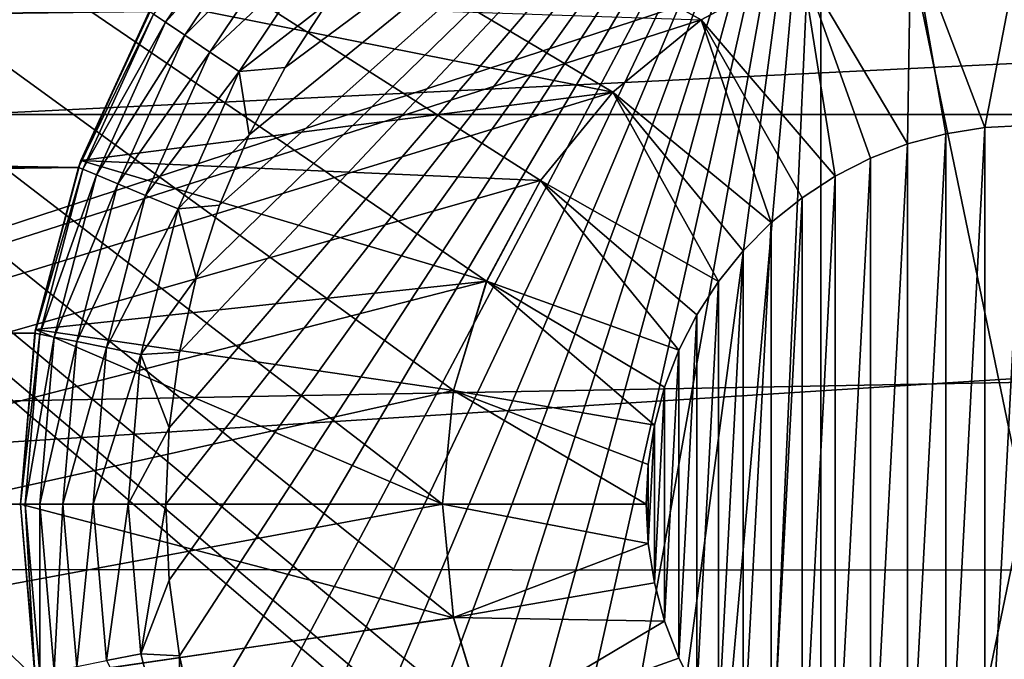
# Model space of a CAD drawing. Header units: millimetres. Extents: x -100 to 100, y -64 to 136.
# Tile 336 of 530: x 19.05 to 22.43, y 24.47 to 26.66. Entities that reach past the tile are written whole.
import ezdxf

# ---------------------------------------------------------------- set-up
doc = ezdxf.new("R2010")
doc.units = ezdxf.units.MM
doc.header["$LTSCALE"] = 159.143519
for name, color, linetype in [('120', 7, 'CONTINUOUS'), ('130', 7, 'CONTINUOUS'), ('325', 7, 'CONTINUOUS'), ('326', 7, 'CONTINUOUS'), ('327', 7, 'CONTINUOUS'), ('328', 7, 'CONTINUOUS'), ('329', 7, 'CONTINUOUS'), ('330', 7, 'CONTINUOUS'), ('331', 7, 'CONTINUOUS'), ('332', 7, 'CONTINUOUS'), ('335', 7, 'CONTINUOUS'), ('336', 7, 'CONTINUOUS'), ('337', 7, 'CONTINUOUS'), ('397', 7, 'CONTINUOUS'), ('407', 7, 'CONTINUOUS'), ('412', 7, 'CONTINUOUS'), ('420', 7, 'CONTINUOUS'), ('421', 7, 'CONTINUOUS'), ('423', 7, 'CONTINUOUS'), ('424', 7, 'CONTINUOUS'), ('426', 7, 'CONTINUOUS'), ('437', 7, 'CONTINUOUS')]:
    doc.layers.add(name, color=color, linetype=linetype)

msp = doc.modelspace()

# ---------------------------------------------------------------- linework, layer by layer
at = {"layer": '120', "color": 7, "linetype": 'CONTINUOUS', "true_color": 0x8c979c}
for points in [[(10.3131, 32.7757, 3.0653), (10.3131, 23.1114, 3.0653), (21.7344, 26.8477, 2.6664), (10.3131, 32.7757, 3.0653)], [(21.7344, 26.8477, 2.6664), (10.3131, 23.1114, 3.0653), (21.3886, 26.6627, 2.6785), (21.7344, 26.8477, 2.6664)], [(21.3886, 26.6627, 2.6785), (10.3131, 23.1114, 3.0653), (21.0855, 26.4139, 2.6891), (21.3886, 26.6627, 2.6785)], [(21.0855, 26.4139, 2.6891), (10.3131, 23.1114, 3.0653), (20.8369, 26.1108, 2.6978), (21.0855, 26.4139, 2.6891)], [(20.8369, 26.1108, 2.6978), (10.3131, 23.1114, 3.0653), (20.6521, 25.7651, 2.7042), (20.8369, 26.1108, 2.6978)], [(20.6521, 25.7651, 2.7042), (10.3131, 23.1114, 3.0653), (20.5384, 25.39, 2.7082), (20.6521, 25.7651, 2.7042)], [(10.3131, 23.1114, 3.0653), (20.5, 25, 2.7095), (20.5384, 25.39, 2.7082), (10.3131, 23.1114, 3.0653)], [(20.5, 25, 2.7095), (10.3131, 23.1114, 3.0653), (20.5384, 24.61, 2.7082), (20.5, 25, 2.7095)], [(20.5384, 24.61, 2.7082), (10.3131, 23.1114, 3.0653), (20.6521, 24.2349, 2.7042), (20.5384, 24.61, 2.7082)]]:
    msp.add_3dface(points, dxfattribs=at)
at = {"layer": '130', "color": 7, "linetype": 'CONTINUOUS', "true_color": 0x8c979c}
for points in [[(21.6749, 21.9306, -2.6685), (21.3863, 21.8007, -2.6786), (10.4302, 32.7271, -3.0612), (21.6749, 21.9306, -2.6685)], [(21.6749, 21.9306, -2.6685), (10.4302, 32.7271, -3.0612), (21.0855, 23.5861, -2.6891), (21.6749, 21.9306, -2.6685)], [(21.3863, 21.8007, -2.6786), (21.1033, 21.652, -2.6885), (10.4302, 32.7271, -3.0612), (21.3863, 21.8007, -2.6786)], [(21.1033, 21.652, -2.6885), (20.8276, 21.4846, -2.6981), (10.4302, 32.7271, -3.0612), (21.1033, 21.652, -2.6885)], [(20.8276, 21.4846, -2.6981), (20.5606, 21.2993, -2.7074), (10.4302, 32.7271, -3.0612), (20.8276, 21.4846, -2.6981)], [(20.5606, 21.2993, -2.7074), (20.3037, 21.0967, -2.7164), (10.4302, 32.7271, -3.0612), (20.5606, 21.2993, -2.7074)], [(20.3037, 21.0967, -2.7164), (20.0582, 20.8776, -2.725), (10.4302, 32.7271, -3.0612), (20.3037, 21.0967, -2.7164)], [(20.0582, 20.8776, -2.725), (19.8256, 20.6428, -2.7331), (10.4302, 32.7271, -3.0612), (20.0582, 20.8776, -2.725)], [(19.8256, 20.6428, -2.7331), (19.607, 20.3935, -2.7407), (10.4302, 32.7271, -3.0612), (19.8256, 20.6428, -2.7331)], [(19.607, 20.3935, -2.7407), (19.4035, 20.1307, -2.7478), (10.4302, 32.7271, -3.0612), (19.607, 20.3935, -2.7407)], [(19.4035, 20.1307, -2.7478), (19.297, 19.9788, -2.7515), (10.4302, 32.7271, -3.0612), (19.4035, 20.1307, -2.7478)], [(19.297, 19.9788, -2.7515), (19.2161, 19.8555, -2.7544), (10.4302, 32.7271, -3.0612), (19.297, 19.9788, -2.7515)], [(19.2161, 19.8555, -2.7544), (19.0453, 19.5693, -2.7603), (10.4302, 32.7271, -3.0612), (19.2161, 19.8555, -2.7544)], [(20.5, 25, -2.7095), (10.4302, 32.7271, -3.0612), (20.5384, 25.39, -2.7082), (20.5, 25, -2.7095)], [(10.4302, 32.7271, -3.0612), (20.5, 25, -2.7095), (20.5384, 24.61, -2.7082), (10.4302, 32.7271, -3.0612)], [(20.5384, 25.39, -2.7082), (10.4302, 32.7271, -3.0612), (20.6521, 25.7651, -2.7042), (20.5384, 25.39, -2.7082)], [(20.6521, 25.7651, -2.7042), (10.4302, 32.7271, -3.0612), (20.8369, 26.1108, -2.6978), (20.6521, 25.7651, -2.7042)], [(20.8369, 26.1108, -2.6978), (10.4302, 32.7271, -3.0612), (21.0855, 26.4139, -2.6891), (20.8369, 26.1108, -2.6978)], [(21.0855, 26.4139, -2.6891), (10.4302, 32.7271, -3.0612), (21.3886, 26.6627, -2.6785), (21.0855, 26.4139, -2.6891)], [(21.3886, 26.6627, -2.6785), (10.4302, 32.7271, -3.0612), (21.7344, 26.8477, -2.6664), (21.3886, 26.6627, -2.6785)], [(21.0855, 23.5861, -2.6891), (10.4302, 32.7271, -3.0612), (20.8369, 23.8892, -2.6978), (21.0855, 23.5861, -2.6891)], [(20.8369, 23.8892, -2.6978), (10.4302, 32.7271, -3.0612), (20.6521, 24.2349, -2.7042), (20.8369, 23.8892, -2.6978)], [(20.6521, 24.2349, -2.7042), (10.4302, 32.7271, -3.0612), (20.5384, 24.61, -2.7082), (20.6521, 24.2349, -2.7042)]]:
    msp.add_3dface(points, dxfattribs=at)
at = {"layer": '325', "linetype": 'CONTINUOUS'}
for points in [[(22.3641, 23.7071, -15), (22.2297, 23.7284, -15), (22.3641, 26.2929, -15), (22.3641, 23.7071, -15)], [(22.3641, 26.2929, -15), (22.2297, 23.7284, -15), (22.2297, 26.2716, -15), (22.3641, 26.2929, -15)], [(22.5, 23.7, -15), (22.3641, 23.7071, -15), (22.5, 26.3, -15), (22.5, 23.7, -15)], [(22.5, 26.3, -15), (22.3641, 23.7071, -15), (22.3641, 26.2929, -15), (22.5, 26.3, -15)], [(22.2297, 23.7284, -15), (22.0983, 23.7637, -15), (22.2297, 26.2716, -15), (22.2297, 23.7284, -15)], [(22.2297, 26.2716, -15), (22.0983, 23.7637, -15), (22.0983, 26.2363, -15), (22.2297, 26.2716, -15)], [(22.0983, 23.7637, -15), (21.9712, 23.8124, -15), (22.0983, 26.2363, -15), (22.0983, 23.7637, -15)], [(22.0983, 26.2363, -15), (21.9712, 23.8124, -15), (21.9712, 26.1876, -15), (22.0983, 26.2363, -15)], [(21.9712, 23.8124, -15), (21.8501, 23.8742, -15), (21.9712, 26.1876, -15), (21.9712, 23.8124, -15)], [(21.9712, 26.1876, -15), (21.8501, 23.8742, -15), (21.8501, 26.1258, -15), (21.9712, 26.1876, -15)], [(21.8501, 23.8742, -15), (21.7359, 23.9483, -15), (21.8501, 26.1258, -15), (21.8501, 23.8742, -15)], [(21.8501, 26.1258, -15), (21.7359, 23.9483, -15), (21.7359, 26.0517, -15), (21.8501, 26.1258, -15)], [(21.7359, 23.9483, -15), (21.6302, 24.0339, -15), (21.7359, 26.0517, -15), (21.7359, 23.9483, -15)], [(21.7359, 26.0517, -15), (21.6302, 24.0339, -15), (21.6302, 25.9661, -15), (21.7359, 26.0517, -15)], [(21.6302, 24.0339, -15), (21.5339, 24.1302, -15), (21.6302, 25.9661, -15), (21.6302, 24.0339, -15)], [(21.6302, 25.9661, -15), (21.5339, 24.1302, -15), (21.5339, 25.8698, -15), (21.6302, 25.9661, -15)], [(21.5339, 24.1302, -15), (21.4483, 24.2359, -15), (21.5339, 25.8698, -15), (21.5339, 24.1302, -15)], [(21.5339, 25.8698, -15), (21.4483, 24.2359, -15), (21.4483, 25.7641, -15), (21.5339, 25.8698, -15)], [(21.4483, 24.2359, -15), (21.3742, 24.3501, -15), (21.4483, 25.7641, -15), (21.4483, 24.2359, -15)], [(21.4483, 25.7641, -15), (21.3742, 24.3501, -15), (21.3742, 25.6499, -15), (21.4483, 25.7641, -15)], [(21.3742, 24.3501, -15), (21.3124, 24.4712, -15), (21.3742, 25.6499, -15), (21.3742, 24.3501, -15)], [(21.3742, 25.6499, -15), (21.3124, 24.4712, -15), (21.3124, 25.5288, -15), (21.3742, 25.6499, -15)], [(21.3124, 24.4712, -15), (21.2637, 24.5983, -15), (21.3124, 25.5288, -15), (21.3124, 24.4712, -15)], [(21.3124, 25.5288, -15), (21.2637, 24.5983, -15), (21.2637, 25.4017, -15), (21.3124, 25.5288, -15)], [(21.2637, 24.5983, -15), (21.2284, 24.7297, -15), (21.2637, 25.4017, -15), (21.2637, 24.5983, -15)], [(21.2637, 25.4017, -15), (21.2284, 24.7297, -15), (21.2284, 25.2703, -15), (21.2637, 25.4017, -15)], [(21.2284, 24.7297, -15), (21.2071, 24.8641, -15), (21.2284, 25.2703, -15), (21.2284, 24.7297, -15)], [(21.2284, 25.2703, -15), (21.2071, 24.8641, -15), (21.2071, 25.1359, -15), (21.2284, 25.2703, -15)], [(21.2071, 24.8641, -15), (21.2, 25, -15), (21.2071, 25.1359, -15), (21.2071, 24.8641, -15)]]:
    msp.add_3dface(points, dxfattribs=at)
at = {"layer": '326', "linetype": 'CONTINUOUS'}
for points in [[(21.7344, 26.8477, 2.6664), (21.3886, 26.6627, 2.6785), (21.389, 26.663, 35), (21.7344, 26.8477, 2.6664)], [(21.3886, 26.6627, 2.6785), (21.0855, 26.4139, 2.6891), (21.0858, 26.4142, 35), (21.3886, 26.6627, 2.6785)], [(21.389, 26.663, 35), (21.3886, 26.6627, 2.6785), (21.0858, 26.4142, 35), (21.389, 26.663, 35)], [(21.0855, 26.4139, 2.6891), (20.8369, 26.1108, 2.6978), (20.837, 26.111, 35), (21.0855, 26.4139, 2.6891)], [(21.0858, 26.4142, 35), (21.0855, 26.4139, 2.6891), (20.837, 26.111, 35), (21.0858, 26.4142, 35)], [(20.8369, 26.1108, 2.6978), (20.6521, 25.7651, 2.7042), (20.6522, 25.7654, 35), (20.8369, 26.1108, 2.6978)], [(20.837, 26.111, 35), (20.8369, 26.1108, 2.6978), (20.6522, 25.7654, 35), (20.837, 26.111, 35)], [(20.6521, 25.7651, 2.7042), (20.5384, 25.39, 2.7082), (20.5385, 25.3903, 35), (20.6521, 25.7651, 2.7042)], [(20.6522, 25.7654, 35), (20.6521, 25.7651, 2.7042), (20.5385, 25.3903, 35), (20.6522, 25.7654, 35)], [(20.5384, 25.39, 2.7082), (20.5, 25, 2.7095), (20.5385, 25.3903, 35), (20.5384, 25.39, 2.7082)], [(20.5385, 25.3903, 35), (20.5, 25, 2.7095), (20.5, 25, 35), (20.5385, 25.3903, 35)]]:
    msp.add_3dface(points, dxfattribs=at)
at = {"layer": '327', "linetype": 'CONTINUOUS'}
for points in [[(20.5, 25, 2.7095), (20.5384, 24.61, 2.7082), (20.5, 25, 35), (20.5, 25, 2.7095)], [(20.5, 25, 35), (20.5384, 24.61, 2.7082), (20.5385, 24.6097, 35), (20.5, 25, 35)], [(20.5384, 24.61, 2.7082), (20.6521, 24.2349, 2.7042), (20.5385, 24.6097, 35), (20.5384, 24.61, 2.7082)], [(20.5385, 24.6097, 35), (20.6521, 24.2349, 2.7042), (20.6522, 24.2346, 35), (20.5385, 24.6097, 35)]]:
    msp.add_3dface(points, dxfattribs=at)
at = {"layer": '328', "linetype": 'CONTINUOUS'}
for points in [[(22.5, 27, -14.5958), (22.3641, 26.2929, -15), (22.1098, 26.9616, -14.5958), (22.5, 27, -14.5958)], [(22.5, 26.3, -15), (22.3641, 26.2929, -15), (22.5, 27, -14.5958), (22.5, 26.3, -15)], [(22.1098, 26.9616, -14.5958), (22.0983, 26.2363, -15), (21.7346, 26.8477, -14.5958), (22.1098, 26.9616, -14.5958)], [(22.2297, 26.2716, -15), (22.0983, 26.2363, -15), (22.1098, 26.9616, -14.5958), (22.2297, 26.2716, -15)], [(22.3641, 26.2929, -15), (22.2297, 26.2716, -15), (22.1098, 26.9616, -14.5958), (22.3641, 26.2929, -15)], [(21.7346, 26.8477, -14.5958), (21.8501, 26.1258, -15), (21.3888, 26.6629, -14.5958), (21.7346, 26.8477, -14.5958)], [(22.0983, 26.2363, -15), (21.9712, 26.1876, -15), (21.7346, 26.8477, -14.5958), (22.0983, 26.2363, -15)], [(21.9712, 26.1876, -15), (21.8501, 26.1258, -15), (21.7346, 26.8477, -14.5958), (21.9712, 26.1876, -15)], [(21.3888, 26.6629, -14.5958), (21.6302, 25.9661, -15), (21.0858, 26.4142, -14.5958), (21.3888, 26.6629, -14.5958)], [(21.8501, 26.1258, -15), (21.7359, 26.0517, -15), (21.3888, 26.6629, -14.5958), (21.8501, 26.1258, -15)], [(21.7359, 26.0517, -15), (21.6302, 25.9661, -15), (21.3888, 26.6629, -14.5958), (21.7359, 26.0517, -15)], [(21.0858, 26.4142, -14.5958), (21.4483, 25.7641, -15), (20.8371, 26.1112, -14.5958), (21.0858, 26.4142, -14.5958)], [(21.6302, 25.9661, -15), (21.5339, 25.8698, -15), (21.0858, 26.4142, -14.5958), (21.6302, 25.9661, -15)], [(21.5339, 25.8698, -15), (21.4483, 25.7641, -15), (21.0858, 26.4142, -14.5958), (21.5339, 25.8698, -15)], [(20.8371, 26.1112, -14.5958), (21.3124, 25.5288, -15), (20.6523, 25.7654, -14.5958), (20.8371, 26.1112, -14.5958)], [(21.4483, 25.7641, -15), (21.3742, 25.6499, -15), (20.8371, 26.1112, -14.5958), (21.4483, 25.7641, -15)], [(21.3742, 25.6499, -15), (21.3124, 25.5288, -15), (20.8371, 26.1112, -14.5958), (21.3742, 25.6499, -15)], [(20.6523, 25.7654, -14.5958), (21.2284, 25.2703, -15), (20.5384, 25.3902, -14.5958), (20.6523, 25.7654, -14.5958)], [(21.3124, 25.5288, -15), (21.2637, 25.4017, -15), (20.6523, 25.7654, -14.5958), (21.3124, 25.5288, -15)], [(21.2637, 25.4017, -15), (21.2284, 25.2703, -15), (20.6523, 25.7654, -14.5958), (21.2637, 25.4017, -15)], [(20.5384, 25.3902, -14.5958), (21.2, 25, -15), (20.5, 25, -14.5959), (20.5384, 25.3902, -14.5958)], [(21.2071, 25.1359, -15), (21.2, 25, -15), (20.5384, 25.3902, -14.5958), (21.2071, 25.1359, -15)], [(21.2284, 25.2703, -15), (21.2071, 25.1359, -15), (20.5384, 25.3902, -14.5958), (21.2284, 25.2703, -15)]]:
    msp.add_3dface(points, dxfattribs=at)
at = {"layer": '329', "linetype": 'CONTINUOUS'}
for points in [[(21.2, 25, -15), (21.2071, 24.8641, -15), (20.5, 25, -14.5959), (21.2, 25, -15)], [(20.5, 25, -14.5959), (21.2071, 24.8641, -15), (20.5384, 24.6098, -14.5958), (20.5, 25, -14.5959)], [(21.2071, 24.8641, -15), (21.2284, 24.7297, -15), (20.5384, 24.6098, -14.5958), (21.2071, 24.8641, -15)], [(21.2284, 24.7297, -15), (21.2637, 24.5983, -15), (20.5384, 24.6098, -14.5958), (21.2284, 24.7297, -15)], [(20.5384, 24.6098, -14.5958), (21.2637, 24.5983, -15), (20.6523, 24.2346, -14.5958), (20.5384, 24.6098, -14.5958)], [(21.2637, 24.5983, -15), (21.3124, 24.4712, -15), (20.6523, 24.2346, -14.5958), (21.2637, 24.5983, -15)], [(21.3124, 24.4712, -15), (21.3742, 24.3501, -15), (20.6523, 24.2346, -14.5958), (21.3124, 24.4712, -15)]]:
    msp.add_3dface(points, dxfattribs=at)
at = {"layer": '330', "linetype": 'CONTINUOUS'}
for points in [[(19.5122, 26.7249, 35), (21.0858, 26.4142, 35), (19.2581, 26.18, 35), (19.5122, 26.7249, 35)], [(21.389, 26.663, 35), (21.0858, 26.4142, 35), (19.5122, 26.7249, 35), (21.389, 26.663, 35)], [(21.0858, 26.4142, 35), (20.837, 26.111, 35), (19.2581, 26.18, 35), (21.0858, 26.4142, 35)], [(19.2581, 26.18, 35), (20.6522, 25.7654, 35), (19.1024, 25.5992, 35), (19.2581, 26.18, 35)], [(20.837, 26.111, 35), (20.6522, 25.7654, 35), (19.2581, 26.18, 35), (20.837, 26.111, 35)], [(20.6522, 25.7654, 35), (20.5385, 25.3903, 35), (19.1024, 25.5992, 35), (20.6522, 25.7654, 35)], [(20.5, 25, 35), (19.05, 25, 35), (19.1024, 25.5992, 35), (20.5, 25, 35)], [(20.5385, 25.3903, 35), (20.5, 25, 35), (19.1024, 25.5992, 35), (20.5385, 25.3903, 35)], [(20.5, 25, 35), (20.5385, 24.6097, 35), (19.05, 25, 35), (20.5, 25, 35)], [(19.05, 25, 35), (20.5385, 24.6097, 35), (19.1024, 24.4008, 35), (19.05, 25, 35)], [(20.5385, 24.6097, 35), (20.6522, 24.2346, 35), (19.1024, 24.4008, 35), (20.5385, 24.6097, 35)]]:
    msp.add_3dface(points, dxfattribs=at)
at = {"layer": '331', "linetype": 'CONTINUOUS'}
for points in [[(19.5122, 26.7249, 35), (19.2581, 26.18, 35), (19.4931, 26.6915, 36.7), (19.5122, 26.7249, 35)], [(19.4931, 26.6915, 36.7), (19.2581, 26.18, 35), (19.2494, 26.1558, 36.7), (19.4931, 26.6915, 36.7)], [(19.2494, 26.1558, 36.7), (19.1024, 25.5992, 35), (19.1002, 25.5864, 36.7), (19.2494, 26.1558, 36.7)], [(19.2581, 26.18, 35), (19.1024, 25.5992, 35), (19.2494, 26.1558, 36.7), (19.2581, 26.18, 35)], [(19.1024, 25.5992, 35), (19.05, 25, 35), (19.1002, 25.5864, 36.7), (19.1024, 25.5992, 35)], [(19.05, 25, 35), (19.05, 25, 36.7), (19.1002, 25.5864, 36.7), (19.05, 25, 35)]]:
    msp.add_3dface(points, dxfattribs=at)
at = {"layer": '332', "linetype": 'CONTINUOUS'}
for points in [[(19.5616, 24.7382, 37.3), (21.8, 27.8657, 37.3), (19.55, 25, 37.3), (19.5616, 24.7382, 37.3)], [(19.55, 25, 37.3), (21.8, 27.8657, 37.3), (19.5616, 25.2618, 37.3), (19.55, 25, 37.3)], [(19.5965, 24.4785, 37.3), (21.8, 27.8657, 37.3), (19.5616, 24.7382, 37.3), (19.5965, 24.4785, 37.3)], [(19.5616, 25.2618, 37.3), (21.8, 27.8657, 37.3), (19.5965, 25.5215, 37.3), (19.5616, 25.2618, 37.3)], [(19.6542, 24.2229, 37.3), (21.8, 27.8657, 37.3), (19.5965, 24.4785, 37.3), (19.6542, 24.2229, 37.3)], [(19.5965, 25.5215, 37.3), (21.8, 27.8657, 37.3), (19.6542, 25.7771, 37.3), (19.5965, 25.5215, 37.3)], [(19.7344, 23.9735, 37.3), (21.8, 27.8657, 37.3), (19.6542, 24.2229, 37.3), (19.7344, 23.9735, 37.3)], [(19.6542, 25.7771, 37.3), (21.8, 27.8657, 37.3), (19.7344, 26.0265, 37.3), (19.6542, 25.7771, 37.3)], [(19.8364, 23.7321, 37.3), (21.8, 27.8657, 37.3), (19.7344, 23.9735, 37.3), (19.8364, 23.7321, 37.3)], [(19.7344, 26.0265, 37.3), (21.8, 27.8657, 37.3), (19.8364, 26.2679, 37.3), (19.7344, 26.0265, 37.3)], [(19.9594, 23.5007, 37.3), (21.8, 27.8657, 37.3), (19.8364, 23.7321, 37.3), (19.9594, 23.5007, 37.3)], [(19.8364, 26.2679, 37.3), (21.8, 27.8657, 37.3), (19.9594, 26.4993, 37.3), (19.8364, 26.2679, 37.3)], [(20.1025, 23.2811, 37.3), (21.8, 27.8657, 37.3), (19.9594, 23.5007, 37.3), (20.1025, 23.2811, 37.3)], [(19.9594, 26.4993, 37.3), (21.8, 27.8657, 37.3), (20.1025, 26.7189, 37.3), (19.9594, 26.4993, 37.3)], [(20.2645, 23.0752, 37.3), (21.8, 27.8657, 37.3), (20.1025, 23.2811, 37.3), (20.2645, 23.0752, 37.3)], [(20.444, 22.8845, 37.3), (21.8, 27.8657, 37.3), (20.2645, 23.0752, 37.3), (20.444, 22.8845, 37.3)], [(20.6397, 22.7105, 37.3), (21.8, 27.8657, 37.3), (20.444, 22.8845, 37.3), (20.6397, 22.7105, 37.3)], [(20.8504, 22.5544, 37.3), (21.8, 27.8657, 37.3), (20.6397, 22.7105, 37.3), (20.8504, 22.5544, 37.3)], [(21.0741, 22.4175, 37.3), (21.8, 27.8657, 37.3), (20.8504, 22.5544, 37.3), (21.0741, 22.4175, 37.3)], [(21.3087, 22.3012, 37.3), (21.8, 27.8657, 37.3), (21.0741, 22.4175, 37.3), (21.3087, 22.3012, 37.3)], [(21.5516, 22.2066, 37.3), (21.8, 27.8657, 37.3), (21.3087, 22.3012, 37.3), (21.5516, 22.2066, 37.3)], [(21.8, 22.1343, 37.3), (21.8, 27.8657, 37.3), (21.5516, 22.2066, 37.3), (21.8, 22.1343, 37.3)]]:
    msp.add_3dface(points, dxfattribs=at)
at = {"layer": '335', "linetype": 'CONTINUOUS'}
for points in [[(23.2, 28.3782, 35.9), (21.8, 28.3782, 35.9), (21.8, 21.6218, 35.9), (23.2, 28.3782, 35.9)], [(23.2, 21.6218, 35.9), (23.2, 28.3782, 35.9), (21.8, 21.6218, 35.9), (23.2, 21.6218, 35.9)]]:
    msp.add_3dface(points, dxfattribs=at)
at = {"layer": '336', "linetype": 'CONTINUOUS'}
for points in [[(21.8, 28.3782, 35.9), (21.8, 28.3782, 36.7), (21.8, 21.6218, 36.7), (21.8, 28.3782, 35.9)], [(21.8, 21.6218, 35.9), (21.8, 28.3782, 35.9), (21.8, 21.6218, 36.7), (21.8, 21.6218, 35.9)]]:
    msp.add_3dface(points, dxfattribs=at)
at = {"layer": '337', "linetype": 'CONTINUOUS'}
for points in [[(19.8718, 27.1305, 37.0497), (19.5072, 26.6821, 36.9289), (19.5488, 26.6542, 37.0497), (19.8718, 27.1305, 37.0497)], [(19.8718, 27.1305, 37.0497), (19.5488, 26.6542, 37.0497), (19.9283, 27.0739, 37.1534), (19.8718, 27.1305, 37.0497)], [(19.9283, 27.0739, 37.1534), (19.5488, 26.6542, 37.0497), (19.615, 26.6099, 37.1534), (19.9283, 27.0739, 37.1534)], [(19.9283, 27.0739, 37.1534), (19.615, 26.6099, 37.1534), (20.0019, 27.0001, 37.2329), (19.9283, 27.0739, 37.1534)], [(20.0019, 27.0001, 37.2329), (19.615, 26.6099, 37.1534), (19.7014, 26.552, 37.2329), (20.0019, 27.0001, 37.2329)], [(20.0877, 26.914, 37.283), (20.0019, 27.0001, 37.2329), (19.7014, 26.552, 37.2329), (20.0877, 26.914, 37.283)], [(19.8021, 26.4846, 37.283), (20.0877, 26.914, 37.283), (19.7014, 26.552, 37.2329), (19.8021, 26.4846, 37.283)], [(19.8021, 26.4846, 37.283), (20.1025, 26.7189, 37.3), (20.0877, 26.914, 37.283), (19.8021, 26.4846, 37.283)], [(19.9594, 26.4993, 37.3), (20.1025, 26.7189, 37.3), (19.8021, 26.4846, 37.283), (19.9594, 26.4993, 37.3)], [(19.4931, 26.6915, 36.8), (19.2494, 26.1558, 36.8), (19.5072, 26.6821, 36.9289), (19.4931, 26.6915, 36.8)], [(19.5072, 26.6821, 36.9289), (19.2494, 26.1558, 36.8), (19.265, 26.1493, 36.9289), (19.5072, 26.6821, 36.9289)], [(19.5072, 26.6821, 36.9289), (19.265, 26.1493, 36.9289), (19.5488, 26.6542, 37.0497), (19.5072, 26.6821, 36.9289)], [(19.5488, 26.6542, 37.0497), (19.265, 26.1493, 36.9289), (19.3111, 26.1301, 37.0497), (19.5488, 26.6542, 37.0497)], [(19.5488, 26.6542, 37.0497), (19.3111, 26.1301, 37.0497), (19.615, 26.6099, 37.1534), (19.5488, 26.6542, 37.0497)], [(19.615, 26.6099, 37.1534), (19.3111, 26.1301, 37.0497), (19.3846, 26.0996, 37.1534), (19.615, 26.6099, 37.1534)], [(19.615, 26.6099, 37.1534), (19.3846, 26.0996, 37.1534), (19.7014, 26.552, 37.2329), (19.615, 26.6099, 37.1534)], [(19.7014, 26.552, 37.2329), (19.3846, 26.0996, 37.1534), (19.4805, 26.0598, 37.2329), (19.7014, 26.552, 37.2329)], [(19.8021, 26.4846, 37.283), (19.7014, 26.552, 37.2329), (19.4805, 26.0598, 37.2329), (19.8021, 26.4846, 37.283)], [(19.8364, 26.2679, 37.3), (19.9594, 26.4993, 37.3), (19.8021, 26.4846, 37.283), (19.8364, 26.2679, 37.3)], [(19.5921, 26.0135, 37.283), (19.8021, 26.4846, 37.283), (19.4805, 26.0598, 37.2329), (19.5921, 26.0135, 37.283)], [(19.5921, 26.0135, 37.283), (19.8364, 26.2679, 37.3), (19.8021, 26.4846, 37.283), (19.5921, 26.0135, 37.283)], [(19.7344, 26.0265, 37.3), (19.8364, 26.2679, 37.3), (19.5921, 26.0135, 37.283), (19.7344, 26.0265, 37.3)], [(19.2494, 26.1558, 36.8), (19.1002, 25.5864, 36.8), (19.265, 26.1493, 36.9289), (19.2494, 26.1558, 36.8)], [(19.265, 26.1493, 36.9289), (19.1002, 25.5864, 36.8), (19.1168, 25.5831, 36.9289), (19.265, 26.1493, 36.9289)], [(19.265, 26.1493, 36.9289), (19.1168, 25.5831, 36.9289), (19.3111, 26.1301, 37.0497), (19.265, 26.1493, 36.9289)], [(19.3111, 26.1301, 37.0497), (19.1168, 25.5831, 36.9289), (19.1657, 25.5734, 37.0497), (19.3111, 26.1301, 37.0497)], [(19.3111, 26.1301, 37.0497), (19.1657, 25.5734, 37.0497), (19.3846, 26.0996, 37.1534), (19.3111, 26.1301, 37.0497)], [(19.3846, 26.0996, 37.1534), (19.1657, 25.5734, 37.0497), (19.2437, 25.5578, 37.1534), (19.3846, 26.0996, 37.1534)], [(19.3846, 26.0996, 37.1534), (19.2437, 25.5578, 37.1534), (19.4805, 26.0598, 37.2329), (19.3846, 26.0996, 37.1534)], [(19.4805, 26.0598, 37.2329), (19.2437, 25.5578, 37.1534), (19.3454, 25.5376, 37.2329), (19.4805, 26.0598, 37.2329)], [(19.5921, 26.0135, 37.283), (19.4805, 26.0598, 37.2329), (19.3454, 25.5376, 37.2329), (19.5921, 26.0135, 37.283)], [(19.6542, 25.7771, 37.3), (19.7344, 26.0265, 37.3), (19.5921, 26.0135, 37.283), (19.6542, 25.7771, 37.3)], [(19.4638, 25.5139, 37.283), (19.5921, 26.0135, 37.283), (19.3454, 25.5376, 37.2329), (19.4638, 25.5139, 37.283)], [(19.4638, 25.5139, 37.283), (19.6542, 25.7771, 37.3), (19.5921, 26.0135, 37.283), (19.4638, 25.5139, 37.283)], [(19.5965, 25.5215, 37.3), (19.6542, 25.7771, 37.3), (19.4638, 25.5139, 37.283), (19.5965, 25.5215, 37.3)], [(19.1002, 25.5864, 36.8), (19.05, 25, 36.8), (19.1168, 25.5831, 36.9289), (19.1002, 25.5864, 36.8)], [(19.1168, 25.5831, 36.9289), (19.05, 25, 36.8), (19.0669, 25, 36.9289), (19.1168, 25.5831, 36.9289)], [(19.1168, 25.5831, 36.9289), (19.0669, 25, 36.9289), (19.1657, 25.5734, 37.0497), (19.1168, 25.5831, 36.9289)], [(19.1657, 25.5734, 37.0497), (19.0669, 25, 36.9289), (19.1168, 25, 37.0497), (19.1657, 25.5734, 37.0497)], [(19.1657, 25.5734, 37.0497), (19.1168, 25, 37.0497), (19.2437, 25.5578, 37.1534), (19.1657, 25.5734, 37.0497)], [(19.2437, 25.5578, 37.1534), (19.1168, 25, 37.0497), (19.1963, 25, 37.1534), (19.2437, 25.5578, 37.1534)], [(19.2437, 25.5578, 37.1534), (19.1963, 25, 37.1534), (19.3454, 25.5376, 37.2329), (19.2437, 25.5578, 37.1534)], [(19.3454, 25.5376, 37.2329), (19.1963, 25, 37.1534), (19.2999, 25, 37.2329), (19.3454, 25.5376, 37.2329)], [(19.4638, 25.5139, 37.283), (19.3454, 25.5376, 37.2329), (19.2999, 25, 37.2329), (19.4638, 25.5139, 37.283)], [(19.4206, 25, 37.283), (19.4638, 25.5139, 37.283), (19.2999, 25, 37.2329), (19.4206, 25, 37.283)], [(19.4206, 25, 37.283), (19.5616, 25.2618, 37.3), (19.4638, 25.5139, 37.283), (19.4206, 25, 37.283)], [(19.5616, 25.2618, 37.3), (19.5965, 25.5215, 37.3), (19.4638, 25.5139, 37.283), (19.5616, 25.2618, 37.3)], [(19.55, 25, 37.3), (19.5616, 25.2618, 37.3), (19.4206, 25, 37.283), (19.55, 25, 37.3)], [(19.05, 25, 36.8), (19.1002, 24.4136, 36.8), (19.0669, 25, 36.9289), (19.05, 25, 36.8)], [(19.0669, 25, 36.9289), (19.1002, 24.4136, 36.8), (19.1168, 24.4169, 36.9289), (19.0669, 25, 36.9289)], [(19.0669, 25, 36.9289), (19.1168, 24.4169, 36.9289), (19.1168, 25, 37.0497), (19.0669, 25, 36.9289)], [(19.1168, 25, 37.0497), (19.1168, 24.4169, 36.9289), (19.1657, 24.4266, 37.0497), (19.1168, 25, 37.0497)], [(19.1168, 25, 37.0497), (19.1657, 24.4266, 37.0497), (19.1963, 25, 37.1534), (19.1168, 25, 37.0497)], [(19.1963, 25, 37.1534), (19.1657, 24.4266, 37.0497), (19.2437, 24.4422, 37.1534), (19.1963, 25, 37.1534)], [(19.1963, 25, 37.1534), (19.2437, 24.4422, 37.1534), (19.2999, 25, 37.2329), (19.1963, 25, 37.1534)], [(19.2999, 25, 37.2329), (19.2437, 24.4422, 37.1534), (19.3454, 24.4624, 37.2329), (19.2999, 25, 37.2329)], [(19.4206, 25, 37.283), (19.2999, 25, 37.2329), (19.3454, 24.4624, 37.2329), (19.4206, 25, 37.283)], [(19.4638, 24.4861, 37.283), (19.4206, 25, 37.283), (19.3454, 24.4624, 37.2329), (19.4638, 24.4861, 37.283)], [(19.4638, 24.4861, 37.283), (19.55, 25, 37.3), (19.4206, 25, 37.283), (19.4638, 24.4861, 37.283)], [(19.5616, 24.7382, 37.3), (19.55, 25, 37.3), (19.4638, 24.4861, 37.283), (19.5616, 24.7382, 37.3)], [(19.5965, 24.4785, 37.3), (19.5616, 24.7382, 37.3), (19.4638, 24.4861, 37.283), (19.5965, 24.4785, 37.3)], [(19.5921, 23.9865, 37.283), (19.4638, 24.4861, 37.283), (19.3454, 24.4624, 37.2329), (19.5921, 23.9865, 37.283)], [(19.5921, 23.9865, 37.283), (19.5965, 24.4785, 37.3), (19.4638, 24.4861, 37.283), (19.5921, 23.9865, 37.283)], [(19.6542, 24.2229, 37.3), (19.5965, 24.4785, 37.3), (19.5921, 23.9865, 37.283), (19.6542, 24.2229, 37.3)]]:
    msp.add_3dface(points, dxfattribs=at)
at = {"layer": '397', "color": 7, "linetype": 'CONTINUOUS', "true_color": 0xaaaaaa}
for points in [[(6.918, 26.7189, 45.7), (9.5856, 25.882, 45.7), (98.8446, 30.2548, 45.7), (6.918, 26.7189, 45.7)], [(9.5856, 25.882, 45.7), (12.1549, 24.7794, 45.7), (98.8446, 30.2548, 45.7), (9.5856, 25.882, 45.7)], [(98.8446, 30.2548, 45.7), (12.1549, 24.7794, 45.7), (98.3782, 24.7212, 45.7), (98.8446, 30.2548, 45.7)], [(12.1549, 24.7794, 45.7), (14.5994, 23.4226, 45.7), (98.3782, 24.7212, 45.7), (12.1549, 24.7794, 45.7)], [(14.5994, 23.4226, 45.7), (16.8941, 21.8254, 45.7), (98.3782, 24.7212, 45.7), (14.5994, 23.4226, 45.7)], [(16.8941, 21.8254, 45.7), (19.0155, 20.0043, 45.7), (98.3782, 24.7212, 45.7), (16.8941, 21.8254, 45.7)], [(98.3782, 24.7212, 45.7), (19.0155, 20.0043, 45.7), (97.6021, 19.2221, 45.7), (98.3782, 24.7212, 45.7)]]:
    msp.add_3dface(points, dxfattribs=at)
at = {"layer": '407', "color": 7, "linetype": 'CONTINUOUS'}
for points in [[(21.8, 28.3782, 36.7), (23.2, 28.3782, 36.7), (23.2, 21.6218, 36.7), (21.8, 28.3782, 36.7)], [(21.8, 21.6218, 36.7), (21.8, 28.3782, 36.7), (23.2, 21.6218, 36.7), (21.8, 21.6218, 36.7)], [(19.4931, 26.6915, 36.7), (19.2494, 26.1558, 36.7), (-19.4931, 26.6915, 36.7), (19.4931, 26.6915, 36.7)], [(19.2494, 26.1558, 36.7), (-19.2494, 26.1558, 36.7), (-19.4931, 26.6915, 36.7), (19.2494, 26.1558, 36.7)], [(19.2494, 26.1558, 36.7), (19.1002, 25.5864, 36.7), (-19.2494, 26.1558, 36.7), (19.2494, 26.1558, 36.7)], [(19.1002, 25.5864, 36.7), (-19.1002, 25.5864, 36.7), (-19.2494, 26.1558, 36.7), (19.1002, 25.5864, 36.7)], [(19.1002, 25.5864, 36.7), (19.05, 25, 36.7), (-19.1002, 25.5864, 36.7), (19.1002, 25.5864, 36.7)], [(19.05, 25, 36.7), (-19.05, 25, 36.7), (-19.1002, 25.5864, 36.7), (19.05, 25, 36.7)], [(-19.1002, 24.4136, 36.7), (-19.05, 25, 36.7), (19.1002, 24.4136, 36.7), (-19.1002, 24.4136, 36.7)], [(-19.05, 25, 36.7), (19.05, 25, 36.7), (19.1002, 24.4136, 36.7), (-19.05, 25, 36.7)]]:
    msp.add_3dface(points, dxfattribs=at)
at = {"layer": '412', "linetype": 'CONTINUOUS'}
for points in [[(23.2, 21.6218, 36.7427), (23.2, 28.3782, 36.7427), (21.8, 21.6218, 36.7427), (23.2, 21.6218, 36.7427)], [(21.8, 21.6218, 36.7427), (23.2, 28.3782, 36.7427), (21.8, 28.3782, 36.7427), (21.8, 21.6218, 36.7427)], [(-19.4931, 26.6915, 36.7427), (-19.2494, 26.1558, 36.7427), (19.4931, 26.6915, 36.7427), (-19.4931, 26.6915, 36.7427)], [(19.4931, 26.6915, 36.7427), (-19.2494, 26.1558, 36.7427), (19.2494, 26.1558, 36.7427), (19.4931, 26.6915, 36.7427)], [(-19.2494, 26.1558, 36.7427), (-19.1002, 25.5864, 36.7427), (19.2494, 26.1558, 36.7427), (-19.2494, 26.1558, 36.7427)], [(19.2494, 26.1558, 36.7427), (-19.1002, 25.5864, 36.7427), (19.1002, 25.5864, 36.7427), (19.2494, 26.1558, 36.7427)], [(-19.1002, 25.5864, 36.7427), (-19.05, 25, 36.7427), (19.1002, 25.5864, 36.7427), (-19.1002, 25.5864, 36.7427)], [(19.1002, 25.5864, 36.7427), (-19.05, 25, 36.7427), (19.05, 25, 36.7427), (19.1002, 25.5864, 36.7427)], [(-19.05, 25, 36.7427), (-19.1002, 24.4136, 36.7427), (19.05, 25, 36.7427), (-19.05, 25, 36.7427)], [(19.05, 25, 36.7427), (-19.1002, 24.4136, 36.7427), (19.1002, 24.4136, 36.7427), (19.05, 25, 36.7427)]]:
    msp.add_3dface(points, dxfattribs=at)
at = {"layer": '420', "linetype": 'CONTINUOUS'}
for points in [[(21.3886, 26.6627, -2.6785), (21.7344, 26.8477, -2.6664), (21.3888, 26.6629, -14.5958), (21.3886, 26.6627, -2.6785)], [(21.7344, 26.8477, -2.6664), (21.7346, 26.8477, -14.5958), (21.3888, 26.6629, -14.5958), (21.7344, 26.8477, -2.6664)], [(21.0855, 26.4139, -2.6891), (21.3886, 26.6627, -2.6785), (21.0858, 26.4142, -14.5958), (21.0855, 26.4139, -2.6891)], [(21.3886, 26.6627, -2.6785), (21.3888, 26.6629, -14.5958), (21.0858, 26.4142, -14.5958), (21.3886, 26.6627, -2.6785)], [(20.8369, 26.1108, -2.6978), (21.0855, 26.4139, -2.6891), (20.8371, 26.1112, -14.5958), (20.8369, 26.1108, -2.6978)], [(21.0855, 26.4139, -2.6891), (21.0858, 26.4142, -14.5958), (20.8371, 26.1112, -14.5958), (21.0855, 26.4139, -2.6891)], [(20.6521, 25.7651, -2.7042), (20.8369, 26.1108, -2.6978), (20.6523, 25.7654, -14.5958), (20.6521, 25.7651, -2.7042)], [(20.8369, 26.1108, -2.6978), (20.8371, 26.1112, -14.5958), (20.6523, 25.7654, -14.5958), (20.8369, 26.1108, -2.6978)], [(20.6521, 25.7651, -2.7042), (20.6523, 25.7654, -14.5958), (20.5384, 25.3902, -14.5958), (20.6521, 25.7651, -2.7042)], [(20.5384, 25.39, -2.7082), (20.6521, 25.7651, -2.7042), (20.5384, 25.3902, -14.5958), (20.5384, 25.39, -2.7082)], [(20.5384, 25.39, -2.7082), (20.5384, 25.3902, -14.5958), (20.5, 25, -14.5959), (20.5384, 25.39, -2.7082)], [(20.5, 25, -2.7095), (20.5384, 25.39, -2.7082), (20.5, 25, -14.5959), (20.5, 25, -2.7095)]]:
    msp.add_3dface(points, dxfattribs=at)
at = {"layer": '421', "linetype": 'CONTINUOUS'}
for points in [[(20.5384, 24.61, -2.7082), (20.5, 25, -2.7095), (20.5384, 24.6098, -14.5958), (20.5384, 24.61, -2.7082)], [(20.5, 25, -2.7095), (20.5, 25, -14.5959), (20.5384, 24.6098, -14.5958), (20.5, 25, -2.7095)], [(20.6521, 24.2349, -2.7042), (20.5384, 24.61, -2.7082), (20.5384, 24.6098, -14.5958), (20.6521, 24.2349, -2.7042)], [(20.6521, 24.2349, -2.7042), (20.5384, 24.6098, -14.5958), (20.6523, 24.2346, -14.5958), (20.6521, 24.2349, -2.7042)]]:
    msp.add_3dface(points, dxfattribs=at)
at = {"layer": '423', "linetype": 'CONTINUOUS'}
for points in [[(19.05, 25, 35), (19.1024, 24.4008, 35), (19.05, 25, 36.7), (19.05, 25, 35)], [(19.05, 25, 36.7), (19.1024, 24.4008, 35), (19.1002, 24.4136, 36.7), (19.05, 25, 36.7)]]:
    msp.add_3dface(points, dxfattribs=at)
at = {"layer": '424', "linetype": 'CONTINUOUS'}
for points in [[(19.2494, 26.1558, 36.8), (19.4931, 26.6915, 36.8), (19.2494, 26.1558, 36.7427), (19.2494, 26.1558, 36.8)], [(19.4931, 26.6915, 36.8), (19.4931, 26.6915, 36.7427), (19.2494, 26.1558, 36.7427), (19.4931, 26.6915, 36.8)], [(19.1002, 25.5864, 36.8), (19.2494, 26.1558, 36.8), (19.1002, 25.5864, 36.7427), (19.1002, 25.5864, 36.8)], [(19.2494, 26.1558, 36.8), (19.2494, 26.1558, 36.7427), (19.1002, 25.5864, 36.7427), (19.2494, 26.1558, 36.8)], [(19.05, 25, 36.8), (19.1002, 25.5864, 36.8), (19.05, 25, 36.7427), (19.05, 25, 36.8)], [(19.1002, 25.5864, 36.8), (19.1002, 25.5864, 36.7427), (19.05, 25, 36.7427), (19.1002, 25.5864, 36.8)], [(19.1002, 24.4136, 36.8), (19.05, 25, 36.8), (19.1002, 24.4136, 36.7427), (19.1002, 24.4136, 36.8)], [(19.05, 25, 36.8), (19.05, 25, 36.7427), (19.1002, 24.4136, 36.7427), (19.05, 25, 36.8)]]:
    msp.add_3dface(points, dxfattribs=at)
at = {"layer": '426', "linetype": 'CONTINUOUS'}
for points in [[(21.8, 27.8657, 37.3), (21.8, 22.1343, 37.3), (21.8, 28.3782, 36.7427), (21.8, 27.8657, 37.3)], [(21.8, 22.1343, 37.3), (21.8, 22.0012, 37.283), (21.8, 28.3782, 36.7427), (21.8, 22.1343, 37.3)], [(21.8, 22.0012, 37.283), (21.8, 21.9993, 37.2825), (21.8, 28.3782, 36.7427), (21.8, 22.0012, 37.283)], [(21.8, 21.639, 36.9289), (21.8, 21.6218, 36.8), (21.8, 28.3782, 36.7427), (21.8, 21.639, 36.9289)], [(21.8, 21.6218, 36.8), (21.8, 21.6218, 36.7427), (21.8, 28.3782, 36.7427), (21.8, 21.6218, 36.8)], [(21.8, 21.6888, 37.0476), (21.8, 21.639, 36.9289), (21.8, 28.3782, 36.7427), (21.8, 21.6888, 37.0476)], [(21.8, 21.69, 37.0497), (21.8, 21.6888, 37.0476), (21.8, 28.3782, 36.7427), (21.8, 21.69, 37.0497)], [(21.8, 21.769, 37.1512), (21.8, 21.69, 37.0497), (21.8, 28.3782, 36.7427), (21.8, 21.769, 37.1512)], [(21.8, 21.7713, 37.1534), (21.8, 21.769, 37.1512), (21.8, 28.3782, 36.7427), (21.8, 21.7713, 37.1534)], [(21.8, 21.8747, 37.2314), (21.8, 21.7713, 37.1534), (21.8, 28.3782, 36.7427), (21.8, 21.8747, 37.2314)], [(21.8, 21.8774, 37.2329), (21.8, 21.8747, 37.2314), (21.8, 28.3782, 36.7427), (21.8, 21.8774, 37.2329)], [(21.8, 21.9993, 37.2825), (21.8, 21.8774, 37.2329), (21.8, 28.3782, 36.7427), (21.8, 21.9993, 37.2825)]]:
    msp.add_3dface(points, dxfattribs=at)
at = {"layer": '437', "color": 7, "linetype": 'CONTINUOUS', "true_color": 0xaaaaaa}
for points in [[(72.3448, 31.0583, 44.7), (71.8798, 26.3369, 44.7), (-72.3448, 31.0583, 44.7), (72.3448, 31.0583, 44.7)], [(71.8798, 26.3369, 44.7), (-71.8798, 26.3369, 44.7), (-72.3448, 31.0583, 44.7), (71.8798, 26.3369, 44.7)], [(71.8798, 26.3369, 44.7), (0, 25, 44.7), (-71.8798, 26.3369, 44.7), (71.8798, 26.3369, 44.7)], [(0, 25, 44.7), (71.8798, 26.3369, 44.7), (71.1069, 21.6559, 44.7), (0, 25, 44.7)], [(2.6132, 24.8631, 44.7), (0, 25, 44.7), (71.1069, 21.6559, 44.7), (2.6132, 24.8631, 44.7)], [(5.1977, 24.4537, 44.7), (2.6132, 24.8631, 44.7), (71.1069, 21.6559, 44.7), (5.1977, 24.4537, 44.7)]]:
    msp.add_3dface(points, dxfattribs=at)

doc.saveas('drawing.dxf')
